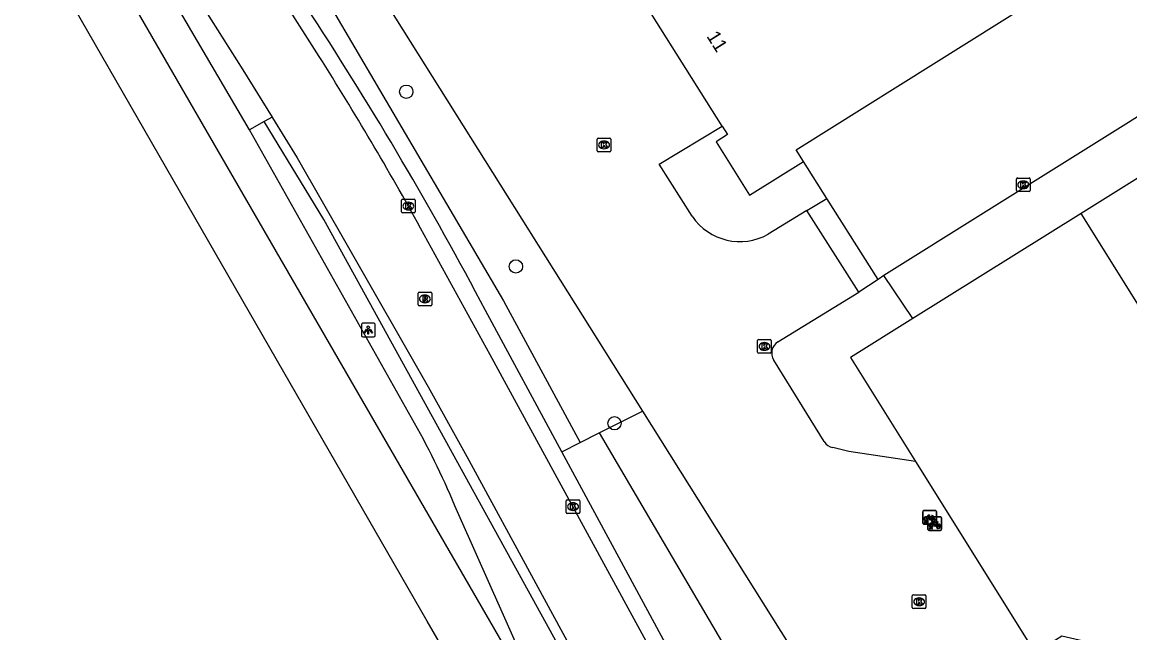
# Model space of a CAD drawing. Extents: x 158461 to 159795, y 387220 to 388672.
# Drawn here: x 158526.2 to 158607.5, y 387671.3 to 387716.1 of the extents above; entities that cross this region are included whole.
import ezdxf

# ---------------------------------------------------------------- set-up
doc = ezdxf.new("R2010")
doc.units = 0
for name, color, linetype in [('IMGEO_Berm_groen', 7, 'Continuous'), ('IMGEO_Boom', 7, 'Continuous'), ('IMGEO_Fietsenrek', 7, 'Continuous'), ('IMGEO_Haag', 7, 'Continuous'), ('IMGEO_Kolk', 7, 'Continuous'), ('IMGEO_Lichtpunt', 7, 'Continuous'), ('IMGEO_Pand', 7, 'Continuous'), ('IMGEO_Pand_nummerreeks', 7, 'Continuous'), ('IMGEO_Rijbaan_lokaal_open', 7, 'Continuous'), ('IMGEO_Rijbaan_regionaal_gesloten', 7, 'Continuous'), ('IMGEO_Rioolput', 7, 'Continuous'), ('IMGEO_Voetpad_open', 7, 'Continuous')]:
    doc.layers.add(name, color=color, linetype=linetype)

msp = doc.modelspace()

# ---------------------------------------------------------------- linework, layer by layer
at = {"layer": 'IMGEO_Berm_groen'}
for points in [[(158484.237, 387821.378), (158506.024, 387783.964), (158509.758, 387777.954), (158515.06, 387769.897), (158527.238, 387750.747), (158548.722, 387717.403), (158561.527, 387695.629), (158567.142, 387685.228)], [(158568.545, 387685.937), (158571.712, 387687.537)], [(158567.142, 387685.228), (158568.545, 387685.937)], [(158568.545, 387685.937), (158603.293, 387626.736)], [(158565.803, 387684.551), (158567.142, 387685.228)]]:
    msp.add_lwpolyline(points, dxfattribs=at)
at = {"layer": 'IMGEO_Boom'}
for centre in [(158554.393, 387710.974), (158562.434, 387698.149), (158569.668, 387686.637)]:
    msp.add_circle(centre, 0.489, dxfattribs=at)
at = {"layer": 'IMGEO_Fietsenrek'}
for p, q in [((158592.287, 387679.308), (158592.287, 387680.149)), ((158592.287, 387680.149), (158592.287, 387679.308)), ((158592.362, 387680.233), (158593.203, 387680.233)), ((158593.203, 387680.233), (158592.362, 387680.233)), ((158593.287, 387680.158), (158593.287, 387679.317)), ((158593.287, 387679.317), (158593.287, 387680.158)), ((158593.212, 387679.233), (158592.371, 387679.233)), ((158592.371, 387679.233), (158593.212, 387679.233)), ((158592.414, 387679.317), (158592.453, 387679.477)), ((158592.448, 387679.317), (158592.414, 387679.317)), ((158592.483, 387679.465), (158592.448, 387679.317)), ((158592.525, 387679.489), (158592.524, 387679.493)), ((158592.566, 387679.317), (158592.532, 387679.459)), ((158592.556, 387679.5), (158592.557, 387679.493)), ((158592.564, 387679.463), (158592.599, 387679.317)), ((158592.599, 387679.317), (158592.566, 387679.317)), ((158592.666, 387678.852), (158592.666, 387679.693)), ((158592.666, 387679.693), (158592.666, 387678.852)), ((158592.741, 387679.777), (158593.582, 387679.777)), ((158593.582, 387679.777), (158592.741, 387679.777)), ((158592.974, 387679.782), (158593.01, 387679.687)), ((158593.353, 387679.326), (158593.389, 387679.231)), ((158593.666, 387679.702), (158593.666, 387678.861)), ((158593.666, 387678.861), (158593.666, 387679.702)), ((158593.591, 387678.777), (158592.75, 387678.777)), ((158592.75, 387678.777), (158593.591, 387678.777)), ((158592.793, 387678.861), (158592.832, 387679.021)), ((158592.827, 387678.861), (158592.793, 387678.861)), ((158592.862, 387679.009), (158592.827, 387678.861)), ((158592.904, 387679.033), (158592.903, 387679.037)), ((158592.945, 387678.861), (158592.911, 387679.003)), ((158592.935, 387679.044), (158592.936, 387679.037)), ((158592.943, 387679.007), (158592.978, 387678.861)), ((158592.978, 387678.861), (158592.945, 387678.861))]:
    msp.add_line(p, q, dxfattribs=at)
for points in [[(158592.621, 387679.707), (158592.569, 387679.617), (158592.529, 387679.592), (158592.53, 387679.639), (158592.585, 387679.733)], [(158592.6, 387679.759), (158592.695, 387679.923), (158592.781, 387679.909), (158592.783, 387679.9), (158592.727, 387679.889), (158592.7, 387679.844), (158592.956, 387679.803)], [(158592.896, 387679.515), (158592.846, 387679.515), (158592.655, 387679.766), (158592.636, 387679.734)], [(158592.943, 387679.778), (158592.686, 387679.819), (158592.669, 387679.79), (158592.836, 387679.57), (158592.943, 387679.778)], [(158592.991, 387679.68), (158592.961, 387679.757), (158592.852, 387679.539), (158592.895, 387679.539)], [(158593, 387679.251), (158592.948, 387679.161), (158592.908, 387679.136), (158592.909, 387679.183), (158592.964, 387679.277)], [(158592.925, 387679.539), (158593.045, 387679.538), (158593.001, 387679.652)], [(158593.021, 387679.659), (158593.076, 387679.514), (158592.926, 387679.514)], [(158592.956, 387679.803), (158592.981, 387679.852), (158592.975, 387679.856), (158592.952, 387679.86), (158592.94, 387679.867), (158592.939, 387679.87), (158592.941, 387679.875), (158593.036, 387679.86), (158593.038, 387679.85), (158593.028, 387679.837), (158593.016, 387679.831), (158593.002, 387679.837), (158592.974, 387679.782)], [(158592.979, 387679.303), (158593.074, 387679.467), (158593.16, 387679.453), (158593.162, 387679.444), (158593.106, 387679.433), (158593.079, 387679.388), (158593.335, 387679.347)], [(158593.275, 387679.059), (158593.225, 387679.059), (158593.034, 387679.31), (158593.015, 387679.278)], [(158593.322, 387679.322), (158593.065, 387679.363), (158593.048, 387679.334), (158593.215, 387679.114), (158593.322, 387679.322)], [(158593.37, 387679.224), (158593.34, 387679.301), (158593.231, 387679.083), (158593.274, 387679.083)], [(158593.304, 387679.083), (158593.424, 387679.082), (158593.38, 387679.196)], [(158593.4, 387679.203), (158593.455, 387679.058), (158593.305, 387679.058)], [(158593.335, 387679.347), (158593.36, 387679.396), (158593.354, 387679.4), (158593.331, 387679.404), (158593.319, 387679.411), (158593.318, 387679.414), (158593.32, 387679.419), (158593.415, 387679.404), (158593.417, 387679.394), (158593.407, 387679.381), (158593.395, 387679.375), (158593.381, 387679.381), (158593.353, 387679.326)]]:
    msp.add_lwpolyline(points, dxfattribs=at)
for centre, radius, start, end in [((158592.365, 387680.155), 0.0779, 92.4484, 184.28452), ((158592.365, 387680.155), 0.0779, 92.4484, 184.28452), ((158593.209, 387680.155), 0.0779, 2.4484, 94.28452), ((158593.209, 387680.155), 0.0779, 2.4484, 94.28452), ((158592.365, 387679.311), 0.0779, 182.4484, 274.28452), ((158592.365, 387679.311), 0.0779, 182.4484, 274.28452), ((158592.527, 387679.618), 0.159, 62.67661, 242.13685), ((158592.527, 387679.618), 0.129, 63.31916, 238.90302), ((158592.507, 387679.489), 0.0499, 12.8025, 158.69338), ((158592.527, 387679.618), 0.159, 253.99666, 271.78671), ((158592.507, 387679.489), 0.0174, 12.8025, 163.45023), ((158592.527, 387679.618), 0.129, 253.41502, 269.02044), ((158592.527, 387679.618), 0.129, 283.60429, 43.43025), ((158592.527, 387679.618), 0.159, 283.5766, 46.60424), ((158592.744, 387679.699), 0.0779, 92.4484, 184.28452), ((158592.744, 387679.699), 0.0779, 92.4484, 184.28452), ((158592.906, 387679.162), 0.159, 62.67661, 242.13685), ((158592.906, 387679.162), 0.129, 63.31916, 238.90302), ((158593.054, 387679.534), 0.159, 113.3408, 178.32165), ((158593.054, 387679.534), 0.159, 187.0065, 105.77075), ((158593.054, 387679.534), 0.129, 113.92302, 177.95563), ((158593.054, 387679.534), 0.129, 188.67146, 104.58832), ((158592.906, 387679.162), 0.129, 283.60429, 43.43025), ((158592.906, 387679.162), 0.159, 283.5766, 46.60424), ((158593.209, 387679.311), 0.0779, 272.4484, 4.28452), ((158593.209, 387679.311), 0.0779, 272.4484, 4.28452), ((158593.433, 387679.078), 0.159, 113.3408, 178.32165), ((158593.433, 387679.078), 0.159, 187.0065, 105.77075), ((158593.433, 387679.078), 0.129, 113.92302, 177.95563), ((158593.433, 387679.078), 0.129, 188.67146, 104.58832), ((158593.588, 387679.699), 0.0779, 2.4484, 94.28452), ((158593.588, 387679.699), 0.0779, 2.4484, 94.28452), ((158592.744, 387678.855), 0.0779, 182.4484, 274.28452), ((158592.744, 387678.855), 0.0779, 182.4484, 274.28452), ((158592.886, 387679.033), 0.0499, 12.8025, 158.69338), ((158592.906, 387679.162), 0.159, 253.99666, 271.78671), ((158592.886, 387679.033), 0.0174, 12.8025, 163.45023), ((158592.906, 387679.162), 0.129, 253.41502, 269.02044), ((158593.588, 387678.855), 0.0779, 272.4484, 4.28452), ((158593.588, 387678.855), 0.0779, 272.4484, 4.28452)]:
    msp.add_arc(centre, radius, start, end, dxfattribs=at)
at = {"layer": 'IMGEO_Haag'}
msp.add_lwpolyline([(158595.991, 387614.737), (158590.611, 387624.793), (158583.287, 387638.103), (158548.353, 387701.592), (158543.955, 387708.777)], dxfattribs=at)
at = {"layer": 'IMGEO_Kolk'}
for p, q in [((158568.405, 387706.644), (158568.405, 387707.496)), ((158568.48, 387707.57), (158569.332, 387707.57)), ((158568.916, 387706.79), (158568.891, 387706.79)), ((158568.893, 387707.35), (158568.918, 387707.35)), ((158569.406, 387707.496), (158569.406, 387706.644)), ((158569.332, 387706.57), (158568.48, 387706.57)), ((158599.159, 387703.714), (158599.159, 387704.566)), ((158599.234, 387704.64), (158600.086, 387704.64)), ((158599.647, 387704.42), (158599.672, 387704.42)), ((158600.16, 387704.566), (158600.16, 387703.714)), ((158600.086, 387703.64), (158599.234, 387703.64)), ((158599.67, 387703.86), (158599.645, 387703.86)), ((158554.044, 387702.157), (158554.044, 387703.009)), ((158554.119, 387703.083), (158554.971, 387703.083)), ((158554.532, 387702.863), (158554.557, 387702.863)), ((158555.045, 387703.009), (158555.045, 387702.157)), ((158554.971, 387702.083), (158554.119, 387702.083)), ((158554.555, 387702.303), (158554.53, 387702.303)), ((158580.172, 387691.855), (158580.172, 387692.707)), ((158580.247, 387692.781), (158581.099, 387692.781)), ((158580.66, 387692.561), (158580.685, 387692.561)), ((158581.173, 387692.707), (158581.173, 387691.855)), ((158581.099, 387691.781), (158580.247, 387691.781)), ((158580.683, 387692.001), (158580.658, 387692.001)), ((158566.129, 387680.092), (158566.129, 387680.944)), ((158566.204, 387681.018), (158567.056, 387681.018)), ((158566.617, 387680.798), (158566.642, 387680.798)), ((158567.13, 387680.944), (158567.13, 387680.092)), ((158567.056, 387680.018), (158566.204, 387680.018)), ((158566.64, 387680.238), (158566.615, 387680.238)), ((158591.521, 387673.116), (158591.521, 387673.968)), ((158591.596, 387674.042), (158592.448, 387674.042)), ((158592.009, 387673.822), (158592.034, 387673.822)), ((158592.522, 387673.968), (158592.522, 387673.116)), ((158592.448, 387673.042), (158591.596, 387673.042)), ((158592.032, 387673.262), (158592.007, 387673.262))]:
    msp.add_line(p, q, dxfattribs=at)
for points in [[(158568.405, 387706.644), (158568.405, 387707.496)], [(158568.48, 387707.57), (158569.332, 387707.57)], [(158568.726, 387707.27), (158568.849, 387707.27), (158568.849, 387707.119), (158568.979, 387707.27), (158569.143, 387707.27), (158568.997, 387707.119), (158569.15, 387706.87), (158568.998, 387706.87), (158568.913, 387707.034), (158568.849, 387706.967), (158568.849, 387706.87), (158568.726, 387706.87), (158568.726, 387707.27)], [(158569.406, 387707.496), (158569.406, 387706.644)], [(158569.332, 387706.57), (158568.48, 387706.57)], [(158599.159, 387703.714), (158599.159, 387704.566)], [(158599.234, 387704.64), (158600.086, 387704.64)], [(158599.48, 387704.34), (158599.603, 387704.34), (158599.603, 387704.189), (158599.733, 387704.34), (158599.897, 387704.34), (158599.751, 387704.189), (158599.904, 387703.94), (158599.752, 387703.94), (158599.667, 387704.104), (158599.603, 387704.037), (158599.603, 387703.94), (158599.48, 387703.94), (158599.48, 387704.34)], [(158600.16, 387704.566), (158600.16, 387703.714)], [(158600.086, 387703.64), (158599.234, 387703.64)], [(158554.044, 387702.157), (158554.044, 387703.009)], [(158554.119, 387703.083), (158554.971, 387703.083)], [(158554.365, 387702.783), (158554.488, 387702.783), (158554.488, 387702.632), (158554.618, 387702.783), (158554.782, 387702.783), (158554.636, 387702.632), (158554.789, 387702.383), (158554.637, 387702.383), (158554.552, 387702.547), (158554.488, 387702.48), (158554.488, 387702.383), (158554.365, 387702.383), (158554.365, 387702.783)], [(158555.045, 387703.009), (158555.045, 387702.157)], [(158554.971, 387702.083), (158554.119, 387702.083)], [(158580.172, 387691.855), (158580.172, 387692.707)], [(158580.247, 387692.781), (158581.099, 387692.781)], [(158580.493, 387692.481), (158580.616, 387692.481), (158580.616, 387692.33), (158580.746, 387692.481), (158580.91, 387692.481), (158580.764, 387692.33), (158580.917, 387692.081), (158580.765, 387692.081), (158580.68, 387692.245), (158580.616, 387692.178), (158580.616, 387692.081), (158580.493, 387692.081), (158580.493, 387692.481)], [(158581.173, 387692.707), (158581.173, 387691.855)], [(158581.099, 387691.781), (158580.247, 387691.781)], [(158566.129, 387680.092), (158566.129, 387680.944)], [(158566.204, 387681.018), (158567.056, 387681.018)], [(158567.13, 387680.944), (158567.13, 387680.092)], [(158567.056, 387680.018), (158566.204, 387680.018)], [(158566.45, 387680.718), (158566.573, 387680.718), (158566.573, 387680.567), (158566.703, 387680.718), (158566.867, 387680.718), (158566.721, 387680.567), (158566.874, 387680.318), (158566.722, 387680.318), (158566.637, 387680.482), (158566.573, 387680.415), (158566.573, 387680.318), (158566.45, 387680.318), (158566.45, 387680.718)], [(158591.521, 387673.116), (158591.521, 387673.968)], [(158591.596, 387674.042), (158592.448, 387674.042)], [(158591.842, 387673.742), (158591.965, 387673.742), (158591.965, 387673.591), (158592.095, 387673.742), (158592.259, 387673.742), (158592.113, 387673.591), (158592.266, 387673.342), (158592.114, 387673.342), (158592.029, 387673.506), (158591.965, 387673.439), (158591.965, 387673.342), (158591.842, 387673.342), (158591.842, 387673.742)], [(158592.522, 387673.968), (158592.522, 387673.116)], [(158592.448, 387673.042), (158591.596, 387673.042)]]:
    msp.add_lwpolyline(points, dxfattribs=at)
for centre, start, end in [((158568.482, 387707.494), 91.55205, 178.44795), ((158568.482, 387707.494), 91.55205, 178.44795), ((158569.33, 387707.494), 1.55205, 88.44795), ((158569.33, 387707.494), 1.55205, 88.44795), ((158568.482, 387706.646), 181.55205, 268.44795), ((158568.482, 387706.646), 181.55205, 268.44795), ((158569.33, 387706.646), 271.55205, 358.44795), ((158569.33, 387706.646), 271.55205, 358.44795), ((158599.236, 387704.564), 91.55205, 178.44795), ((158599.236, 387704.564), 91.55205, 178.44795), ((158600.084, 387704.564), 1.55205, 88.44795), ((158600.084, 387704.564), 1.55205, 88.44795), ((158599.236, 387703.716), 181.55205, 268.44795), ((158599.236, 387703.716), 181.55205, 268.44795), ((158600.084, 387703.716), 271.55205, 358.44795), ((158600.084, 387703.716), 271.55205, 358.44795), ((158554.121, 387703.007), 91.55205, 178.44795), ((158554.121, 387703.007), 91.55205, 178.44795), ((158554.969, 387703.007), 1.55205, 88.44795), ((158554.969, 387703.007), 1.55205, 88.44795), ((158554.121, 387702.159), 181.55205, 268.44795), ((158554.121, 387702.159), 181.55205, 268.44795), ((158554.969, 387702.159), 271.55205, 358.44795), ((158554.969, 387702.159), 271.55205, 358.44795), ((158580.249, 387692.705), 91.55205, 178.44795), ((158580.249, 387692.705), 91.55205, 178.44795), ((158581.097, 387692.705), 1.55205, 88.44795), ((158581.097, 387692.705), 1.55205, 88.44795), ((158580.249, 387691.857), 181.55205, 268.44795), ((158580.249, 387691.857), 181.55205, 268.44795), ((158581.097, 387691.857), 271.55205, 358.44795), ((158581.097, 387691.857), 271.55205, 358.44795), ((158566.206, 387680.942), 91.55205, 178.44795), ((158566.206, 387680.942), 91.55205, 178.44795), ((158567.054, 387680.942), 1.55205, 88.44795), ((158567.054, 387680.942), 1.55205, 88.44795), ((158566.206, 387680.094), 181.55205, 268.44795), ((158566.206, 387680.094), 181.55205, 268.44795), ((158567.054, 387680.094), 271.55205, 358.44795), ((158567.054, 387680.094), 271.55205, 358.44795), ((158591.598, 387673.966), 91.55205, 178.44795), ((158591.598, 387673.966), 91.55205, 178.44795), ((158592.446, 387673.966), 1.55205, 88.44795), ((158592.446, 387673.966), 1.55205, 88.44795), ((158591.598, 387673.118), 181.55205, 268.44795), ((158591.598, 387673.118), 181.55205, 268.44795), ((158592.446, 387673.118), 271.55205, 358.44795), ((158592.446, 387673.118), 271.55205, 358.44795)]:
    msp.add_arc(centre, 0.0765, start, end, dxfattribs=at)
for centre, major_axis, ratio, start_param, end_param in [((158568.892, 387707.07), (-0.387, 0.002), 0.722429, 4.712389, 7.853982), ((158568.917, 387707.07), (-0.39, 0.002), 0.717154, 1.570796, 4.712389), ((158599.646, 387704.14), (-0.387, 0.002), 0.722429, 4.712389, 7.853982), ((158599.671, 387704.14), (-0.39, 0.002), 0.717154, 1.570796, 4.712389), ((158554.531, 387702.583), (-0.387, 0.002), 0.722429, 4.712389, 7.853982), ((158554.556, 387702.583), (-0.39, 0.002), 0.717154, 1.570796, 4.712389), ((158580.659, 387692.281), (-0.387, 0.002), 0.722429, 4.712389, 7.853982), ((158580.684, 387692.281), (-0.39, 0.002), 0.717154, 1.570796, 4.712389), ((158566.616, 387680.518), (-0.387, 0.002), 0.722429, 4.712389, 7.853982), ((158566.641, 387680.518), (-0.39, 0.002), 0.717154, 1.570796, 4.712389), ((158592.008, 387673.542), (-0.387, 0.002), 0.722429, 4.712389, 7.853982), ((158592.033, 387673.542), (-0.39, 0.002), 0.717154, 1.570796, 4.712389)]:
    msp.add_ellipse(centre, major_axis=major_axis, ratio=ratio, start_param=start_param, end_param=end_param, dxfattribs=at)
at = {"layer": 'IMGEO_Lichtpunt'}
for p, q in [((158551.106, 387693.881), (158551.106, 387693.074)), ((158551.106, 387693.881), (158551.106, 387693.074)), ((158552.008, 387693.976), (158551.2, 387693.976)), ((158552.008, 387693.976), (158551.2, 387693.976)), ((158552.102, 387693.074), (158552.102, 387693.881)), ((158552.102, 387693.074), (158552.102, 387693.881)), ((158551.2, 387692.98), (158552.008, 387692.98)), ((158551.2, 387692.98), (158552.008, 387692.98))]:
    msp.add_line(p, q, dxfattribs=at)
for points in [[(158551.48, 387693.545), (158551.519, 387693.517), (158551.331, 387693.255), (158551.293, 387693.282), (158551.48, 387693.545)], [(158551.582, 387693.497), (158551.629, 387693.497), (158551.629, 387693.175), (158551.582, 387693.175), (158551.582, 387693.497)], [(158551.692, 387693.517), (158551.73, 387693.544), (158551.917, 387693.282), (158551.878, 387693.254), (158551.692, 387693.517)]]:
    msp.add_lwpolyline(points, dxfattribs=at)
msp.add_circle((158551.605, 387693.679), 0.0994, dxfattribs=at)
for centre, start, end in [((158551.2, 387693.881), 90, 180), ((158551.2, 387693.881), 90, 180), ((158552.008, 387693.881), 0, 90), ((158552.008, 387693.881), 0, 90), ((158551.2, 387693.074), 180, 270), ((158551.2, 387693.074), 180, 270), ((158552.008, 387693.074), 270, 0), ((158552.008, 387693.074), 270, 360)]:
    msp.add_arc(centre, 0.0946, start, end, dxfattribs=at)
at = {"layer": 'IMGEO_Pand'}
for points in [[(158583.527, 387705.861), (158583.001, 387706.699), (158607.984, 387722.38)], [(158577.568, 387708.434), (158571.23, 387718.533), (158572.167, 387719.121)], [(158620.864, 387712.627), (158603.909, 387702.036)], [(158577.568, 387708.434), (158577.95, 387707.826), (158577.122, 387707.306), (158579.583, 387703.385), (158583.527, 387705.861)], [(158603.909, 387702.036), (158591.564, 387694.324)], [(158622.665, 387672.006), (158603.909, 387702.036)], [(158591.564, 387694.324), (158586.982, 387691.462), (158591.75, 387683.827)], [(158591.75, 387683.827), (158600.23, 387670.246), (158599.884, 387670.019), (158600.169, 387669.557), (158602.479, 387671.028), (158612.964, 387668.614), (158614.421, 387666.241), (158614.88, 387666.528), (158614.613, 387666.97), (158622.665, 387672.006)]]:
    msp.add_lwpolyline(points, dxfattribs=at)
at = {"layer": 'IMGEO_Rijbaan_lokaal_open'}
for points in [[(158547.996, 387713.568), (158538.38, 387728.68), (158527.667, 387745.113), (158524.561, 387750), (158515.055, 387764.958), (158507.961, 387776.157)], [(158533.201, 387748.867), (158571.712, 387687.537)], [(158537.595, 387720.136), (158538.221, 387719.162), (158539.142, 387717.73), (158542.411, 387712.569), (158544.544, 387709.112)], [(158618.295, 387715.544), (158589.425, 387697.472)], [(158544.544, 387709.112), (158544.581, 387709.051), (158546.395, 387706.11), (158550.048, 387699.701), (158555.986, 387689.308), (158558.845, 387684.197), (158569.244, 387665.018), (158573.996, 387656.063), (158579.029, 387646.759), (158583.799, 387638.185), (158590.936, 387624.969), (158596.834, 387614.131), (158602.76, 387603.517)], [(158575.379, 387701.831), (158572.951, 387705.661), (158577.568, 387708.434)], [(158585.256, 387703.136), (158583.527, 387705.861)], [(158583.791, 387702.249), (158585.256, 387703.136)], [(158589.006, 387697.199), (158585.256, 387703.136)], [(158583.791, 387702.249), (158580.95, 387700.517)], [(158587.586, 387696.254), (158583.791, 387702.249)], [(158597.593, 387623.63), (158560.537, 387691.673), (158555.442, 387700.968)], [(158589.006, 387697.199), (158587.586, 387696.254)], [(158589.425, 387697.472), (158589.006, 387697.199)], [(158581.649, 387692.619), (158587.586, 387696.254)], [(158585.058, 387685.299), (158581.358, 387691.274)], [(158571.712, 387687.537), (158600.856, 387641.123)], [(158591.75, 387683.827), (158586.855, 387684.56), (158585.686, 387684.85)]]:
    msp.add_lwpolyline(points, dxfattribs=at)
for centre, radius, start, end in [((158338.42, 387581.218), 247.868, 28.88927, 32.27286), ((158578.877, 387704.196), 4.223, 214.05884, 299.39822), ((158582.17, 387691.802), 0.968, 122.5154, 213.06826), ((158585.84, 387685.729), 0.892, 208.80033, 260.07255)]:
    msp.add_arc(centre, radius, start, end, dxfattribs=at)
at = {"layer": 'IMGEO_Rijbaan_regionaal_gesloten'}
for points in [[(158630.017, 387546.716), (158625.563, 387554.193), (158620.691, 387561.825), (158616.133, 387569.197), (158612.966, 387574.634), (158609.615, 387580.179), (158598.633, 387598.542), (158587.632, 387617.275), (158579.289, 387631.739), (158568.845, 387649.844), (158555.919, 387672.106), (158545.402, 387690.397), (158537.295, 387704.498), (158531.024, 387715.403), (158522.207, 387730.738), (158516.02, 387741.498), (158507.655, 387756.047), (158495.552, 387776.889), (158483.583, 387796.737), (158475.146, 387810.445)], [(158565.676, 387663.212), (158515.79, 387749.53), (158515.744, 387749.684)], [(158542.893, 387708.174), (158536.345, 387719.385)], [(158554.784, 387687.047), (158542.893, 387708.174)], [(158565.676, 387663.212), (158557.959, 387680.586)]]:
    msp.add_lwpolyline(points, dxfattribs=at)
msp.add_arc((158498.858, 387655.554), 64.183, 22.95505, 29.38488, dxfattribs=at)
at = {"layer": 'IMGEO_Rioolput'}
for p, q in [((158555.332, 387696.262), (158556.184, 387696.262)), ((158555.257, 387695.336), (158555.257, 387696.188)), ((158555.768, 387695.482), (158555.743, 387695.482)), ((158555.745, 387696.042), (158555.77, 387696.042)), ((158556.258, 387696.188), (158556.258, 387695.336)), ((158556.184, 387695.262), (158555.332, 387695.262))]:
    msp.add_line(p, q, dxfattribs=at)
for points in [[(158555.332, 387696.262), (158556.184, 387696.262)], [(158555.257, 387695.336), (158555.257, 387696.188)], [(158555.846, 387695.96), (158555.594, 387695.962), (158555.594, 387695.562)], [(158555.594, 387695.562), (158555.718, 387695.562), (158555.718, 387695.724), (158555.729, 387695.724)], [(158555.772, 387695.881), (158555.718, 387695.881), (158555.718, 387695.8)], [(158555.718, 387695.8), (158555.77, 387695.8)], [(158555.776, 387695.695), (158555.847, 387695.562), (158555.987, 387695.562), (158555.922, 387695.688)], [(158556.258, 387696.188), (158556.258, 387695.336)], [(158556.184, 387695.262), (158555.332, 387695.262)]]:
    msp.add_lwpolyline(points, dxfattribs=at)
for centre, radius, start, end in [((158555.334, 387696.186), 0.0765, 91.55205, 178.44795), ((158555.334, 387696.186), 0.0765, 91.55205, 178.44795), ((158556.182, 387696.186), 0.0765, 1.55205, 88.44795), ((158556.182, 387696.186), 0.0765, 1.55205, 88.44795), ((158555.728, 387695.671), 0.0533, 26.02933, 88.69889), ((158555.754, 387695.989), 0.19, 274.7715, 282.96867), ((158555.778, 387695.785), 0.0964, 77.00612, 93.18647), ((158555.792, 387695.842), 0.0378, 276.66336, 79.67722), ((158555.845, 387695.85), 0.109, 350.36119, 89.41601), ((158555.843, 387695.85), 0.112, 277.58423, 350.98172), ((158555.827, 387695.635), 0.108, 29.51342, 73.79051), ((158555.334, 387695.338), 0.0765, 181.55205, 268.44795), ((158555.334, 387695.338), 0.0765, 181.55205, 268.44795), ((158556.182, 387695.338), 0.0765, 271.55205, 358.44795), ((158556.182, 387695.338), 0.0765, 271.55205, 358.44795)]:
    msp.add_arc(centre, radius, start, end, dxfattribs=at)
for centre, major_axis, ratio, start_param, end_param in [((158555.744, 387695.762), (-0.387, 0.002), 0.722429, 4.712389, 7.853982), ((158555.769, 387695.762), (-0.39, 0.002), 0.717154, 1.570796, 4.712389)]:
    msp.add_ellipse(centre, major_axis=major_axis, ratio=ratio, start_param=start_param, end_param=end_param, dxfattribs=at)
at = {"layer": 'IMGEO_Voetpad_open'}
for points in [[(158543.955, 387708.777), (158542.893, 387708.174)], [(158544.544, 387709.112), (158543.955, 387708.777)], [(158591.564, 387694.324), (158589.425, 387697.472)], [(158565.803, 387684.551), (158560.214, 387694.903)], [(158598.973, 387624.382), (158596.611, 387628.598), (158575.356, 387666.858), (158565.803, 387684.551)]]:
    msp.add_lwpolyline(points, dxfattribs=at)
msp.add_arc((158314.682, 387565.122), 277.721, 27.85971, 33.05823, dxfattribs=at)

# ---------------------------------------------------------------- texts
at = {"layer": 'IMGEO_Pand_nummerreeks'}
msp.add_text('11', height=1, rotation=302.11348, dxfattribs=at).set_placement((158576.393, 387715.045))

doc.saveas('drawing.dxf')
